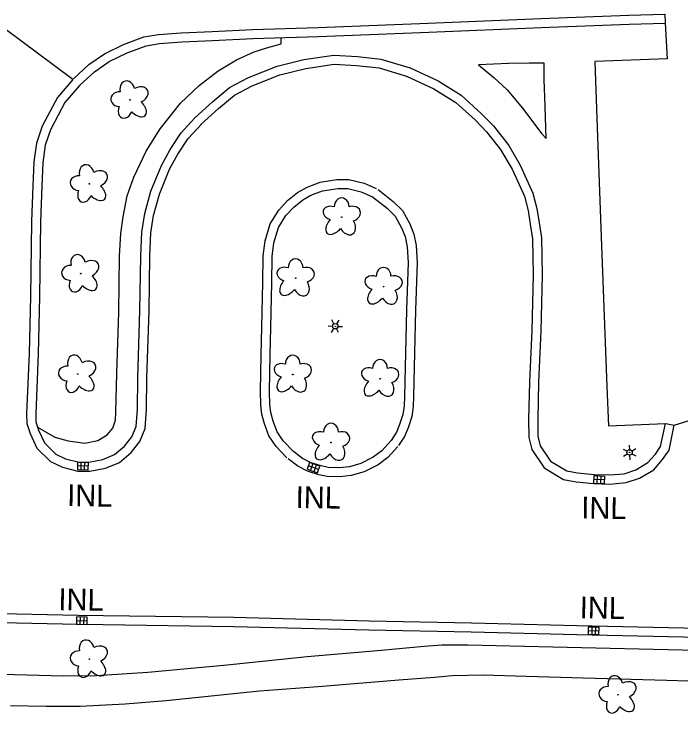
# Model space of a CAD drawing. Extents: x 588843 to 2552415, y 180129 to 269402.
# Drawn here: x 606578.3 to 606762.6, y 182678.1 to 182871.8 of the extents above; entities that cross this region are included whole.
import ezdxf

# ---------------------------------------------------------------- set-up
doc = ezdxf.new("R2010")
doc.units = 0
for name, color, linetype in [('E_DRN', 7, 'Continuous'), ('E_DRN_Text', 7, 'Continuous'), ('E_DWY', 7, 'Continuous'), ('E_LAND_Vegetation', 7, 'Continuous'), ('E_LTG', 7, 'Continuous'), ('E_PATH_Sidewalk', 7, 'Continuous'), ('E_RDWY', 7, 'Continuous'), ('E_RDWY_C_and_G', 7, 'Continuous')]:
    doc.layers.add(name, color=color, linetype=linetype)

# ---------------------------------------------------------------- blocks, each defined once
blk = doc.blocks.new('INLO_2')
at = {"layer": 'E_DRN'}
for p, q in [((6.6, -13.1), (6.6, 0)), ((13.1, -13.1), (13.1, 0)), ((19.7, -6.6), (0, -6.6))]:
    blk.add_line(p, q, dxfattribs=at)
blk.add_lwpolyline([(0, -13.1), (19.7, -13.1), (19.7, 0), (0, 0)], close=True, dxfattribs=at)
blk = doc.blocks.new('INLT_92')
at = {"layer": 'E_DRN_Text'}
blk.add_text('INL', height=39.37, dxfattribs=at).set_placement((-36.2, -19.7))
blk = doc.blocks.new('LPOL_3')
at = {"layer": 'E_LTG'}
for p, q in [((-13.1, 0), (-4.9, 0)), ((-2.5, 4.3), (-6.6, 11.4)), ((2.5, 4.3), (6.6, 11.4)), ((4.9, 0), (13.1, 0)), ((-6.6, -11.4), (-2.5, -4.3)), ((6.6, -11.4), (2.5, -4.3))]:
    blk.add_line(p, q, dxfattribs=at)
for radius in [4.92, 4.92, 4.92, 0.41]:
    blk.add_circle((0, 0), radius, dxfattribs=at)
blk = doc.blocks.new('INLT_54_1')
at = {"layer": 'E_DRN_Text'}
blk.add_text('INL', height=39.37, dxfattribs=at).set_placement((-36.2, -19.7))
blk = doc.blocks.new('DTRE_3')
at = {"layer": 'E_LAND_Vegetation'}
blk.add_circle((-0.6, 0), 0.601, dxfattribs=at)
for centre, major_axis, ratio in [((-6.1, 17.5), (4.5, -16.3), 0.782863), ((13.3, 9), (-17.3, -9.6), 0.691916), ((-19.3, 0.5), (16.2, -0.4), 0.832022), ((11.6, -12.2), (-16.4, 15), 0.560249), ((-8.2, -17.2), (5.9, 15.9), 0.716896)]:
    blk.add_ellipse(centre, major_axis=major_axis, ratio=ratio, start_param=1.570796, end_param=4.712389, dxfattribs=at)

msp = doc.modelspace()

# ---------------------------------------------------------------- linework, layer by layer
at = {"layer": 'E_DWY'}
for points in [[(606662.29, 182868.13), (606692.76, 182869.35), (606723.83, 182870.61), (606748.17, 182871.53), (606758.14, 182871.84)], [(606758.14, 182871.84), (606758.22, 182869.44), (606758.22, 182869.34), (606758.71, 182859.49), (606738.76, 182858.73), (606739.4, 182840.4), (606740.5, 182810.29), (606742.06, 182768.94), (606742.54, 182757.98), (606758.25, 182758.69), (606758.35, 182758.67), (606760.7, 182758.19)], [(606594.75, 182853.95), (606598.99, 182857.85), (606603.29, 182860.83), (606608.55, 182863.42), (606614.13, 182865.49), (606618.21, 182866.18), (606624.53, 182866.64), (606633.06, 182867), (606644.22, 182867.55), (606662.31, 182868.13)], [(606662.39, 182865.63), (606692.86, 182866.86), (606723.93, 182868.11), (606748.26, 182869.04), (606758.22, 182869.34)], [(606596.44, 182852.11), (606600.56, 182855.9), (606604.56, 182858.67), (606609.54, 182861.12), (606614.78, 182863.06), (606618.51, 182863.7), (606624.67, 182864.15), (606633.18, 182864.51), (606644.32, 182865.06), (606662.39, 182865.63)]]:
    msp.add_lwpolyline(points, dxfattribs=at)
at = {"layer": 'E_PATH_Sidewalk'}
for points in [[(606584.81, 182757.64), (606589.58, 182754.91), (606593.25, 182753.89), (606597.91, 182753.22), (606601.45, 182753.97), (606604.04, 182755.53), (606605.58, 182757.42), (606606.35, 182759.63), (606606.43, 182761.78), (606606.74, 182772.59), (606607.29, 182789.45), (606607.49, 182804.95), (606607.82, 182811.18), (606608.49, 182815.74), (606609.59, 182821.55), (606611.44, 182826.75), (606614.84, 182833.94), (606618.68, 182840.13), (606624.32, 182847.23), (606629.48, 182852.11), (606634.71, 182856.1), (606639.8, 182859.13), (606644.66, 182861.38), (606648.42, 182862.61), (606652.07, 182863.64), (606652.09, 182864.32)], [(606652.09, 182864.32), (606652.1, 182865.31)], [(606446.38, 182691.77), (606484.28, 182690.94), (606520.35, 182690.34), (606568.32, 182689.58), (606591.9, 182688.97), (606601.08, 182689.01), (606615.26, 182689.94), (606637.18, 182691.93), (606659.32, 182694.3), (606679.78, 182696.06), (606691.62, 182697.17), (606696.51, 182697.47), (606703.64, 182697.49), (606727.13, 182696.98), (606766.89, 182696.05), (606800.32, 182695.07), (606815.8, 182694.48), (606819.54, 182698.3)], [(606577.31, 182680.77), (606587.15, 182680.59), (606596.61, 182680.52), (606609.03, 182681.22), (606620.38, 182682.15), (606646.14, 182684.78), (606663.55, 182686.07), (606684.59, 182687.8), (606694.47, 182688.59), (606699.37, 182688.99), (606707.96, 182689.25), (606719.75, 182688.8), (606735.54, 182688.39), (606758.63, 182687.71), (606776.07, 182687.14)]]:
    msp.add_lwpolyline(points, dxfattribs=at)
msp.add_lwpolyline([(606714.88, 182858.14), (606706.67, 182857.77), (606710.83, 182854.29), (606714.51, 182850.93), (606718.8, 182845.79), (606724.09, 182838.76), (606725.31, 182837.45), (606725.07, 182846.33), (606724.76, 182853.76), (606724.74, 182858.25), (606720.64, 182858.21)], close=True, dxfattribs=at)
at = {"layer": 'E_RDWY'}
msp.add_lwpolyline([(606760.7, 182758.19), (606767.45, 182760.37), (606776.41, 182765.1), (606784.8, 182770.44), (606793.65, 182772.9)], dxfattribs=at)
at = {"layer": 'E_RDWY_C_and_G'}
for points in [[(606594.55, 182853.74), (606570.62, 182871.51), (606565.26, 182864.32), (606561.44, 182857.7), (606558.03, 182849.82), (606556.08, 182843.11), (606554.81, 182837.04), (606554.23, 182831.71), (606553.98, 182825.07)], [(606628.22, 182843.12), (606633.18, 182847.6), (606637.82, 182851.52), (606643.09, 182854.25), (606651.02, 182857.46), (606658.4, 182859.23), (606666.64, 182860.47), (606673.17, 182860.13), (606679.67, 182859.39), (606687.78, 182856.93)], [(606629.89, 182841.26), (606634.83, 182845.72), (606639.22, 182849.43), (606644.14, 182851.98), (606651.78, 182855.07), (606658.88, 182856.77), (606666.77, 182857.96), (606672.96, 182857.63), (606679.17, 182856.93), (606687.05, 182854.54)], [(606687.78, 182856.93), (606695.44, 182853.33), (606701.83, 182849.37), (606707.49, 182844.28), (606710.77, 182840.94), (606714.96, 182835.51)], [(606686.71, 182854.67), (606694.25, 182851.12), (606700.32, 182847.37), (606705.76, 182842.47), (606708.88, 182839.29), (606712.98, 182833.98)], [(606594.55, 182853.74), (606590.28, 182848.81), (606588.26, 182845.02), (606586.06, 182840.82), (606584.49, 182836.17), (606583.77, 182830.96), (606583.51, 182824.31), (606583.14, 182814.47)], [(606596.44, 182852.11), (606592.36, 182847.39), (606590.47, 182843.85), (606588.36, 182839.83), (606586.93, 182835.59), (606586.26, 182830.74), (606586.01, 182824.22), (606585.64, 182814.38)], [(606612.48, 182771.29), (606613.11, 182789.84), (606613.3, 182804.96), (606613.65, 182811.58), (606614.43, 182816.72), (606616.13, 182822.9), (606619.03, 182830.01), (606621.44, 182834.4), (606624.45, 182838.97), (606628.22, 182843.12)], [(606614.97, 182771.2), (606615.61, 182789.79), (606615.8, 182804.88), (606616.14, 182811.32), (606616.88, 182816.2), (606618.5, 182822.09), (606621.29, 182828.93), (606623.59, 182833.11), (606626.43, 182837.43), (606630.07, 182841.44)], [(606714.96, 182835.51), (606718.15, 182830.07), (606721.66, 182822.33), (606722.77, 182818.09), (606723.4, 182814.16), (606724.02, 182809.94), (606724.21, 182799.79), (606723.82, 182784.3), (606723.18, 182770.08)], [(606712.8, 182834.24), (606715.93, 182828.92), (606719.29, 182821.49), (606720.32, 182817.57), (606720.93, 182813.78), (606721.52, 182809.74), (606721.71, 182799.8), (606721.32, 182784.38), (606720.68, 182770.19)], [(606646.57, 182777.56), (606646.77, 182785.39), (606647.05, 182797.59), (606647.14, 182804.97), (606647.66, 182809.13), (606649.05, 182813.88), (606651.45, 182817.65), (606653.88, 182820.31), (606656.65, 182822.52), (606659.29, 182824.03), (606662.91, 182825.38), (606667.52, 182826.08), (606670.77, 182826.13), (606675.06, 182825.11), (606678.36, 182823.63)], [(606649.07, 182777.5), (606649.27, 182785.33), (606649.55, 182797.54), (606649.64, 182804.8), (606650.11, 182808.62), (606651.35, 182812.83), (606653.44, 182816.13), (606655.59, 182818.48), (606658.06, 182820.44), (606660.35, 182821.76), (606663.54, 182822.95), (606667.73, 182823.59), (606670.49, 182823.62), (606674.25, 182822.73), (606677.34, 182821.35)], [(606678.87, 182823.32), (606683.06, 182820.06), (606685.63, 182817.5), (606687.63, 182813.85), (606688.75, 182811.04), (606689.43, 182807.85), (606689.65, 182803.18), (606689.25, 182790)], [(606677.34, 182821.35), (606681.4, 182818.18), (606683.61, 182815.98), (606685.37, 182812.78), (606686.35, 182810.31), (606686.94, 182807.52), (606687.15, 182803.16), (606686.75, 182790.08)], [(606583.14, 182814.41), (606582.84, 182793.83), (606582.52, 182777.97), (606581.79, 182761.39), (606581.81, 182758.66), (606582.78, 182755.88), (606584.64, 182751.89), (606588.35, 182748.13), (606591.66, 182746.56), (606595.97, 182745.5), (606599.24, 182745.5), (606603.55, 182746.32), (606607.43, 182747.91), (606610.63, 182750.66), (606613.05, 182753.67), (606614.52, 182757.25), (606614.94, 182762.5), (606614.98, 182771.27)], [(606585.64, 182814.38), (606585.34, 182793.78), (606585.02, 182777.89), (606584.29, 182761.34), (606584.31, 182759.09), (606585.1, 182756.82), (606586.72, 182753.34), (606589.82, 182750.2), (606592.5, 182748.93), (606596.27, 182748), (606599, 182748), (606602.84, 182748.73), (606606.11, 182750.07), (606608.83, 182752.4), (606610.88, 182754.96), (606612.06, 182757.84), (606612.44, 182762.6), (606612.48, 182771.29)], [(606686.75, 182790.08), (606686.49, 182778.24), (606686.17, 182766.17), (606686.07, 182763.55), (606685.74, 182761.18), (606684.84, 182758.36), (606683.96, 182756.28), (606682.47, 182753.95)], [(606689.25, 182790.02), (606688.99, 182778.18), (606688.67, 182766.09), (606688.56, 182763.34), (606688.19, 182760.62), (606687.19, 182757.49), (606686.18, 182755.11), (606684.57, 182752.6)], [(606653.71, 182749.17), (606650.7, 182752.33), (606648.74, 182755.25), (606647.48, 182758.59), (606646.79, 182761.26), (606646.52, 182763.74), (606646.38, 182767.6), (606646.57, 182777.55)], [(606655.52, 182750.89), (606652.66, 182753.9), (606650.98, 182756.4), (606649.87, 182759.34), (606649.26, 182761.71), (606649.02, 182763.92), (606648.88, 182767.62), (606649.07, 182777.5)], [(606720.68, 182770.12), (606720.48, 182759.86), (606720.5, 182754.84), (606721.36, 182751.45), (606724.78, 182746.43), (606730.1, 182743.22), (606733.57, 182742.51), (606738.45, 182742.12), (606742.94, 182741.94), (606747.4, 182742.32), (606751.1, 182743.55), (606755.07, 182745.91), (606757.47, 182748.68), (606759.28, 182751.3), (606760.7, 182758.19)], [(606723.18, 182770.08), (606722.98, 182759.84), (606723, 182755.16), (606723.68, 182752.5), (606726.54, 182748.29), (606731.02, 182745.58), (606733.93, 182744.99), (606738.59, 182744.61), (606742.88, 182744.45), (606746.89, 182744.78), (606750.05, 182745.83), (606753.45, 182747.85), (606755.49, 182750.21), (606756.94, 182752.3), (606758.25, 182758.69)], [(606682.47, 182753.95), (606679.88, 182751.09), (606677.56, 182749.35), (606674.13, 182747.65), (606670.96, 182746.74), (606668.18, 182746.43), (606665.14, 182746.55), (606663.14, 182746.95), (606660.37, 182747.8), (606658.03, 182749.02), (606655.52, 182750.89)], [(606684.32, 182752.28), (606681.57, 182749.23), (606678.88, 182747.21), (606675.03, 182745.31), (606671.45, 182744.28), (606668.28, 182743.92), (606664.85, 182744.05), (606662.53, 182744.52), (606659.42, 182745.48), (606656.69, 182746.89), (606654.02, 182748.89)], [(606733.81, 182702.77), (606704.69, 182703.49), (606676.43, 182704.08), (606638.99, 182705.02), (606603, 182705.51), (606595.99, 182705.59), (606570.47, 182706.17)], [(606733.75, 182700.27), (606704.64, 182700.99), (606676.37, 182701.58), (606638.94, 182702.52), (606602.97, 182703.01), (606595.94, 182703.09), (606570.41, 182703.67)], [(606813.07, 182700.86), (606791.7, 182701.34), (606763.34, 182702.13), (606733.8, 182702.77)], [(606813.02, 182698.36), (606791.64, 182698.84), (606763.28, 182699.63), (606733.75, 182700.27)]]:
    msp.add_lwpolyline(points, dxfattribs=at)

# ---------------------------------------------------------------- block references
at = {"layer": 'E_DRN'}
for p, xscale, yscale, rotation in [((606595.89, 182747.99), 0.15240030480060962, 0.1524003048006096, -2.0032698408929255), ((606659.96, 182747.9), 0.1524003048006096, 0.15240030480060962, -19.059061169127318), ((606738.51, 182744.18), 0.1524003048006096, 0.1524003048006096, -2.1721166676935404), ((606598.53, 182703.16), 0.15240030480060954, 0.1524003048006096, 179.21054119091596), ((606739.89, 182700.36), 0.15240030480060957, 0.15240030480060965, 178.75137948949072)]:
    msp.add_blockref('INLO_2', p, dxfattribs=dict(at, xscale=xscale, yscale=yscale, rotation=rotation))
at = {"layer": 'E_DRN_Text', "yscale": 0.1524003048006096}
for name, p, xscale, rotation in [('INLT_54_1', (606598.52, 182738.77), 0.15240030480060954, -0.7894588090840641), ('INLT_54_1', (606661.65, 182738.24), 0.15240030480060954, -0.7894588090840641), ('INLT_54_1', (606740.55, 182735.36), 0.15240030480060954, -0.7894588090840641), ('INLT_54_1', (606596.1, 182710.02), 0.15240030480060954, -0.7894588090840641), ('INLT_92', (606740.13, 182707.76), 0.15240030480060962, -1.2486205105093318)]:
    msp.add_blockref(name, p, dxfattribs=dict(at, xscale=xscale, rotation=rotation))
at = {"layer": 'E_LAND_Vegetation'}
for p, xscale, yscale, rotation in [((606610.45, 182848.1), 0.15240030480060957, 0.15240030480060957, -2.1855189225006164), ((606599.22, 182824.92), 0.15240030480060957, 0.15240030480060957, -2.1855189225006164), ((606668.85, 182815.61), 0.1524003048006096, 0.15240030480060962, -88.07329007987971), ((606596.85, 182800.09), 0.15240030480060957, 0.15240030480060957, -2.1855189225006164), ((606656.12, 182798.74), 0.1524003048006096, 0.15240030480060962, -88.07329007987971), ((606680.42, 182796.4), 0.1524003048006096, 0.15240030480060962, -88.07329007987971), ((606595.99, 182772.32), 0.15240030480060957, 0.15240030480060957, -2.1855189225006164), ((606655.35, 182772.13), 0.1524003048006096, 0.15240030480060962, -88.07329007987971), ((606679.45, 182770.95), 0.1524003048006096, 0.15240030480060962, -88.07329007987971), ((606665.9, 182753.31), 0.1524003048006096, 0.15240030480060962, -88.07329007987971), ((606599.22, 182693.58), 0.15240030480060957, 0.15240030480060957, -2.1855189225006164), ((606745.27, 182683.72), 0.15240030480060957, 0.15240030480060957, -2.1855189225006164)]:
    msp.add_blockref('DTRE_3', p, dxfattribs=dict(at, xscale=xscale, yscale=yscale, rotation=rotation))
at = {"layer": 'E_LTG'}
for p, xscale, yscale, rotation in [((606667.05, 182785.55), 0.15240030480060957, 0.15240030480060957, -2.1855189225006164), ((606748.36, 182750.66), 0.1524003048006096, 0.15240030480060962, -88.07329007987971)]:
    msp.add_blockref('LPOL_3', p, dxfattribs=dict(at, xscale=xscale, yscale=yscale, rotation=rotation))

doc.saveas('drawing.dxf')
